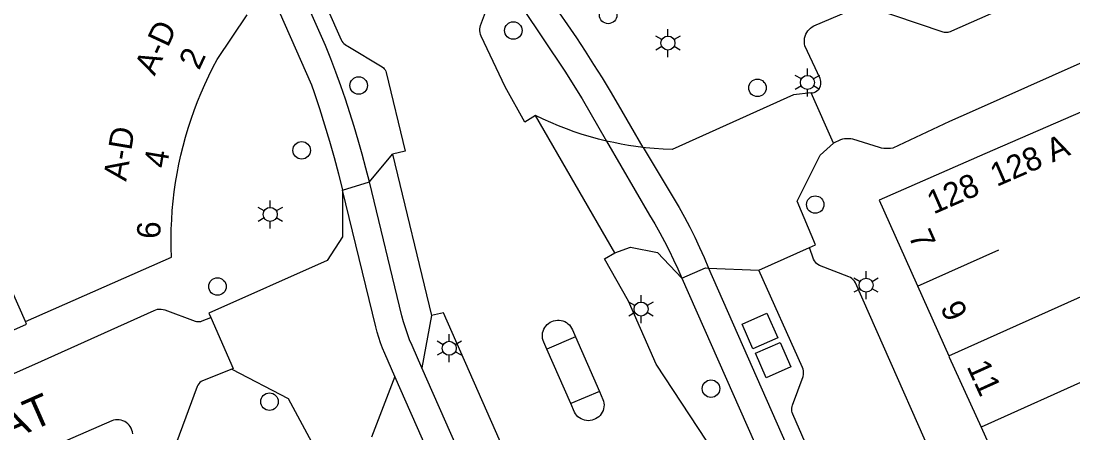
# Model space of a CAD drawing. Extents: x 122462 to 123306, y 485548 to 486417.
# Drawn here: x 122997.6 to 123065.1, y 485589.4 to 485615.8 of the extents above; entities that cross this region are included whole.
import ezdxf

# ---------------------------------------------------------------- set-up
doc = ezdxf.new("R2010")
doc.units = 0
for name, color, linetype in [('Level 1', 7, 'Continuous'), ('Level 17', 7, 'Continuous'), ('Level 4', 7, 'Continuous'), ('Level 42', 7, 'Continuous'), ('Level 5', 7, 'Continuous'), ('Level 50', 7, 'Continuous'), ('Level 53', 7, 'Continuous'), ('Level 58', 7, 'Continuous'), ('Level 59', 7, 'Continuous')]:
    doc.layers.add(name, color=color, linetype=linetype)

msp = doc.modelspace()

# ---------------------------------------------------------------- linework, layer by layer
at = {"layer": 'Level 1'}
msp.add_line((123059.246, 485589.771), (123061.324, 485585.201), dxfattribs=at)
for points in [[(122997.93, 485596.553), (123007.306, 485600.684), (123007.286, 485601.283), (123007.281, 485601.883), (123007.29, 485602.483), (123007.315, 485603.082), (123007.354, 485603.68), (123007.408, 485604.278), (123007.477, 485604.874), (123007.561, 485605.467), (123007.66, 485606.059), (123007.773, 485606.648), (123007.901, 485607.234), (123008.043, 485607.817), (123008.2, 485608.395), (123008.371, 485608.97), (123008.557, 485609.541), (123008.756, 485610.106), (123008.97, 485610.667), (123009.197, 485611.222), (123009.438, 485611.771), (123009.693, 485612.314), (123009.961, 485612.85), (123010.242, 485613.38), (123012.15, 485616.245)], [(123066.279, 485610.269), (123059.494, 485607.31), (123052.709, 485604.35), (123057.168, 485594.345)], [(122984.146, 485590.223), (122987.657, 485591.78), (122998.009, 485596.37), (122997.93, 485596.553)], [(123057.168, 485594.345), (123057.199, 485594.269), (123059.246, 485589.771)]]:
    msp.add_lwpolyline(points, dxfattribs=at)
at = {"layer": 'Level 17'}
for p, q in [((123049.773, 485608.009), (123048.34, 485611.224)), ((123035.751, 485600.96), (123030.658, 485609.771)), ((123019.998, 485605.511), (123021.474, 485607.301)), ((123021.474, 485607.301), (123023.979, 485596.932)), ((123018.282, 485604.973), (123019.998, 485605.511)), ((123044.983, 485599.849), (123048.227, 485601.292)), ((123041.762, 485599.986), (123044.983, 485599.849)), ((123023.979, 485596.932), (123023.363, 485593.587)), ((123033.226, 485595.576), (123031.375, 485594.784)), ((123033.226, 485595.576), (123034.766, 485592.055)), ((123032.913, 485591.281), (123031.375, 485594.784)), ((123021.64, 485593.014), (123020.133, 485589.131)), ((123034.766, 485592.055), (123032.913, 485591.281))]:
    msp.add_line(p, q, dxfattribs=at)
for points in [[(122993.592, 485663.049), (122999.28, 485650.327), (123008.799, 485628.736), (123016.29, 485611.745), (123016.465, 485611.256), (123016.802, 485610.219), (123017.126, 485609.178), (123017.436, 485608.133), (123017.732, 485607.083), (123018.014, 485606.03), (123018.282, 485604.973)], [(123011.497, 485629.774), (123018.19, 485614.631), (123018.238, 485614.544), (123018.295, 485614.464), (123018.362, 485614.391), (123018.437, 485614.326), (123018.52, 485614.272), (123018.608, 485614.227), (123020.829, 485612.895), (123020.897, 485612.84), (123020.956, 485612.776), (123021.007, 485612.706), (123021.048, 485612.629), (123021.079, 485612.547), (123022.289, 485607.488), (123021.474, 485607.301)], [(123019.998, 485605.511), (123019.775, 485606.405), (123019.539, 485607.296), (123019.289, 485608.183), (123019.027, 485609.066), (123018.751, 485609.946), (123018.462, 485610.821), (123018.16, 485611.691), (123017.845, 485612.557), (123017.518, 485613.419), (123017.177, 485614.275), (123010.486, 485629.385)], [(123030.658, 485609.771), (123029.973, 485609.352), (123028.711, 485611.622), (123027.162, 485614.876), (123027.123, 485614.986), (123027.098, 485615.101), (123027.087, 485615.217), (123027.09, 485615.334), (123027.107, 485615.45), (123027.138, 485615.563), (123027.828, 485617.47)], [(123037.568, 485607.728), (123035.987, 485610.469), (123035.471, 485611.338), (123034.945, 485612.202), (123034.409, 485613.059), (123033.863, 485613.91), (123033.308, 485614.755), (123031.627, 485617.225)], [(123029.8, 485616.72), (123032.528, 485612.632), (123033.644, 485610.855), (123035.22, 485608.135)], [(123048.34, 485611.224), (123048.438, 485611.236), (123048.534, 485611.262), (123048.624, 485611.303), (123048.708, 485611.357), (123048.782, 485611.422), (123048.846, 485611.498), (123048.898, 485611.583), (123048.936, 485611.674), (123048.961, 485611.77), (123048.97, 485611.869), (123048.965, 485611.968), (123048.945, 485612.065), (123048.911, 485612.158), (123047.946, 485614.246), (123047.919, 485614.369), (123047.906, 485614.495), (123047.908, 485614.622), (123047.924, 485614.747), (123047.955, 485614.87), (123048, 485614.988), (123048.058, 485615.1), (123048.129, 485615.205), (123048.212, 485615.301), (123048.305, 485615.387), (123048.407, 485615.461), (123048.517, 485615.523), (123051.285, 485616.708)], [(123052.045, 485616.748), (123056.793, 485615.153), (123056.874, 485615.133), (123056.956, 485615.122), (123057.04, 485615.121), (123057.122, 485615.128), (123057.206, 485615.145), (123057.288, 485615.172), (123057.366, 485615.208), (123060.436, 485616.571)], [(123067.352, 485613.901), (123058.667, 485610.037), (123057.216, 485609.392), (123053.572, 485607.68), (123053.431, 485607.659), (123053.29, 485607.65), (123053.148, 485607.652), (123053.006, 485607.665), (123052.866, 485607.69), (123052.729, 485607.726), (123051.018, 485608.252), (123050.886, 485608.275), (123050.753, 485608.287), (123050.62, 485608.287), (123050.487, 485608.275), (123050.355, 485608.252), (123050.226, 485608.218), (123049.773, 485608.009)], [(123048.34, 485611.224), (123047.213, 485611.102), (123039.425, 485607.595), (123038.851, 485607.618), (123038.279, 485607.657), (123037.707, 485607.711), (123037.568, 485607.728)], [(123035.22, 485608.135), (123034.696, 485608.264), (123034.176, 485608.407), (123033.659, 485608.563), (123033.146, 485608.732), (123032.638, 485608.914), (123032.135, 485609.109), (123031.637, 485609.317), (123031.145, 485609.538), (123030.658, 485609.771)], [(123037.568, 485607.728), (123037.095, 485607.788), (123036.623, 485607.859), (123036.154, 485607.94), (123035.686, 485608.033), (123035.22, 485608.135)], [(123035.22, 485608.135), (123037.979, 485603.375), (123038.309, 485602.817), (123038.628, 485602.252), (123038.935, 485601.681), (123039.23, 485601.104), (123039.514, 485600.521), (123039.786, 485599.932), (123040.046, 485599.338)], [(123037.568, 485607.728), (123039.868, 485603.876), (123040.216, 485603.244), (123040.551, 485602.605), (123040.873, 485601.959), (123041.183, 485601.308), (123041.479, 485600.65), (123041.762, 485599.986)], [(123048.227, 485601.292), (123048.624, 485601.468), (123047.445, 485604.281), (123048.927, 485607.239), (123049.773, 485608.009)], [(123023.363, 485593.587), (123022.737, 485595.007), (123022.583, 485595.38), (123022.441, 485595.758), (123022.31, 485596.14), (123022.191, 485596.526), (123022.083, 485596.915), (123019.998, 485605.511)], [(123018.282, 485604.973), (123018.278, 485601.977), (123017.297, 485600.459), (123009.69, 485597.095), (123009.829, 485596.814)], [(123021.64, 485593.014), (123020.983, 485594.505), (123020.846, 485594.838), (123020.72, 485595.175), (123020.605, 485595.517), (123020.5, 485595.861), (123020.407, 485596.209), (123018.282, 485604.973)], [(123058.67, 485552.182), (123057.954, 485552.003), (123045.955, 485579.297), (123042.036, 485588.212), (123041.651, 485588.878), (123038.409, 485593.821), (123036.634, 485597.866), (123035.079, 485600.573), (123035.751, 485600.96)], [(123035.751, 485600.96), (123036.742, 485601.322), (123038.49, 485600.991), (123040.046, 485599.338)], [(123065.252, 485567.18), (123057.88, 485583.878), (123051.185, 485599.043), (123051.122, 485599.14), (123051.047, 485599.228), (123050.962, 485599.306), (123050.867, 485599.373), (123050.765, 485599.427), (123048.878, 485600.157), (123048.781, 485600.211), (123048.692, 485600.279), (123048.614, 485600.358), (123048.547, 485600.447), (123048.494, 485600.545), (123048.227, 485601.292)], [(123040.046, 485599.338), (123041.572, 485599.994), (123041.762, 485599.986)], [(123041.762, 485599.986), (123050.168, 485580.915), (123057.406, 485564.496), (123060.988, 485556.327)], [(123047.962, 485588.775), (123047.16, 485590.608), (123047.129, 485590.701), (123047.108, 485590.797), (123047.099, 485590.894), (123047.101, 485590.992), (123047.115, 485591.089), (123047.139, 485591.184), (123047.822, 485593.031), (123047.842, 485593.144), (123047.849, 485593.259), (123047.841, 485593.374), (123047.82, 485593.486), (123047.785, 485593.596), (123044.983, 485599.849)], [(123040.046, 485599.338), (123048.462, 485580.26), (123059.398, 485555.469), (123059.862, 485554.314)], [(122988.609, 485589.427), (122998.537, 485593.815), (123006.192, 485597.267), (123006.3, 485597.308), (123006.413, 485597.335), (123006.528, 485597.346), (123006.644, 485597.343), (123006.758, 485597.325), (123006.869, 485597.292), (123008.827, 485596.58), (123008.914, 485596.558), (123009.004, 485596.548), (123009.094, 485596.549), (123009.183, 485596.562), (123009.27, 485596.587), (123009.829, 485596.814)], [(123009.829, 485596.814), (123011.26, 485593.525), (123011.172, 485593.49)], [(123046.701, 485548.322), (123046.561, 485548.553), (123047.199, 485548.963), (123044.456, 485555.187), (123044.183, 485555.787), (123044.101, 485555.953), (123044.011, 485556.114), (123043.913, 485556.271), (123043.808, 485556.423), (123041.421, 485559.639), (123041.159, 485560.03), (123040.581, 485561.155), (123034.527, 485574.906), (123024.753, 485597.108), (123023.979, 485596.932)], [(123031.375, 485594.784), (123031.182, 485595.223), (123031.139, 485595.338), (123031.111, 485595.457), (123031.097, 485595.578), (123031.097, 485595.7), (123031.113, 485595.822), (123031.143, 485595.94), (123031.188, 485596.054), (123031.246, 485596.162), (123031.316, 485596.262), (123031.399, 485596.353), (123031.491, 485596.433), (123031.593, 485596.501), (123031.702, 485596.556), (123031.817, 485596.598), (123031.936, 485596.625), (123032.058, 485596.638), (123032.18, 485596.636), (123032.301, 485596.619), (123032.419, 485596.588), (123032.533, 485596.543), (123032.64, 485596.484), (123032.739, 485596.412), (123032.829, 485596.329), (123032.908, 485596.236), (123032.976, 485596.134), (123033.03, 485596.024), (123033.226, 485595.576)], [(123011.172, 485593.49), (123009.301, 485592.741), (123009.209, 485592.69), (123009.125, 485592.626), (123009.052, 485592.55), (123008.99, 485592.465), (123008.942, 485592.371), (123007.06, 485587.285)], [(123011.172, 485593.49), (123014.779, 485591.605), (123016.877, 485587.708)], [(123043.32, 485548.322), (123032.023, 485573.944), (123023.363, 485593.587)], [(123041.333, 485548.322), (123030.329, 485573.294), (123021.64, 485593.014)], [(123034.766, 485592.055), (123034.986, 485591.55), (123035.023, 485591.434), (123035.045, 485591.314), (123035.053, 485591.193), (123035.046, 485591.071), (123035.025, 485590.951), (123034.989, 485590.835), (123034.939, 485590.724), (123034.876, 485590.62), (123034.801, 485590.524), (123034.715, 485590.437), (123034.62, 485590.362), (123034.515, 485590.299), (123034.404, 485590.25), (123034.288, 485590.214), (123034.168, 485590.192), (123034.047, 485590.185), (123033.925, 485590.193), (123033.805, 485590.215), (123033.689, 485590.252), (123033.578, 485590.302), (123033.475, 485590.366), (123033.379, 485590.441), (123033.294, 485590.528), (123033.219, 485590.624), (123033.157, 485590.729), (123032.913, 485591.281)], [(123004.817, 485589.339), (123004.8, 485589.461), (123004.767, 485589.58), (123004.72, 485589.694), (123004.659, 485589.801), (123004.585, 485589.899), (123004.5, 485589.988), (123004.404, 485590.065), (123004.299, 485590.13), (123004.187, 485590.181), (123004.069, 485590.217), (123003.948, 485590.239), (123003.825, 485590.245), (123003.702, 485590.236), (123003.582, 485590.211), (123003.465, 485590.172), (122998.474, 485587.984)]]:
    msp.add_lwpolyline(points, dxfattribs=at)
at = {"layer": 'Level 4'}
for p, q in [((122997.93, 485596.553), (122989.883, 485614.69)), ((123057.168, 485594.345), (123067.337, 485598.913)), ((123069.395, 485594.33), (123059.246, 485589.771))]:
    msp.add_line(p, q, dxfattribs=at)
at = {"layer": 'Level 42'}
for points in [[(123044.611, 485594.797), (123043.915, 485596.391), (123045.509, 485597.087), (123046.205, 485595.493), (123044.611, 485594.797)], [(123045.46, 485592.94), (123044.769, 485594.52), (123046.349, 485595.211), (123047.04, 485593.631), (123045.46, 485592.94)]]:
    msp.add_lwpolyline(points, dxfattribs=at)
at = {"layer": 'Level 5'}
msp.add_line((123055.17, 485598.83), (123060.38, 485601.151), dxfattribs=at)
at = {"layer": 'Level 50'}
for p, q in [((123039.156, 485614.879), (123039.156, 485615.329)), ((123038.766, 485614.654), (123038.376, 485614.879)), ((123039.935, 485614.879), (123039.545, 485614.654)), ((123038.766, 485614.204), (123038.376, 485613.979)), ((123039.156, 485613.529), (123039.156, 485613.979)), ((123039.935, 485613.979), (123039.545, 485614.204)), ((123047.714, 485612.125), (123047.324, 485612.35)), ((123048.104, 485612.35), (123048.104, 485612.8)), ((123048.883, 485612.35), (123048.493, 485612.125)), ((123047.714, 485611.675), (123047.324, 485611.45)), ((123048.883, 485611.45), (123048.493, 485611.675)), ((123048.104, 485611), (123048.104, 485611.45)), ((123013.636, 485603.878), (123013.636, 485604.328)), ((123013.246, 485603.653), (123012.856, 485603.878)), ((123014.415, 485603.878), (123014.025, 485603.653)), ((123013.246, 485603.203), (123012.856, 485602.978)), ((123013.636, 485602.528), (123013.636, 485602.978)), ((123014.415, 485602.978), (123014.025, 485603.203)), ((123051.867, 485599.334), (123051.867, 485599.784)), ((123051.477, 485599.109), (123051.087, 485599.334)), ((123052.646, 485599.334), (123052.256, 485599.109)), ((123037.428, 485597.803), (123037.428, 485598.253)), ((123051.477, 485598.659), (123051.087, 485598.434)), ((123051.867, 485597.984), (123051.867, 485598.434)), ((123052.646, 485598.434), (123052.256, 485598.659)), ((123037.038, 485597.578), (123036.648, 485597.803)), ((123038.207, 485597.803), (123037.817, 485597.578)), ((123037.038, 485597.128), (123036.648, 485596.903)), ((123037.428, 485596.453), (123037.428, 485596.903)), ((123038.207, 485596.903), (123037.817, 485597.128)), ((123025.121, 485595.281), (123025.121, 485595.731)), ((123024.731, 485595.056), (123024.341, 485595.281)), ((123025.9, 485595.281), (123025.51, 485595.056)), ((123024.731, 485594.606), (123024.341, 485594.381)), ((123025.121, 485593.931), (123025.121, 485594.381)), ((123025.9, 485594.381), (123025.51, 485594.606))]:
    msp.add_line(p, q, dxfattribs=at)
for centre in [(123039.156, 485614.429), (123048.104, 485611.9), (123013.636, 485603.428), (123051.867, 485598.884), (123037.428, 485597.353), (123025.121, 485594.831)]:
    msp.add_circle(centre, 0.45, dxfattribs=at)
at = {"layer": 'Level 53'}
for centre in [(123035.319, 485616.232), (123029.232, 485615.232), (123019.312, 485611.701), (123044.898, 485611.552), (123015.655, 485607.54), (123048.604, 485604.059), (123010.251, 485598.796), (123041.915, 485592.24), (123013.589, 485591.403)]:
    msp.add_circle(centre, 0.56, dxfattribs=at)

# ---------------------------------------------------------------- texts
at = {"layer": 'Level 58'}
for s, rotation, p in [('A-D', 65.01873, (123006.224, 485612.279)), ('2', 65.01873, (123009.072, 485612.639)), ('A-D', 80.61579, (123004.396, 485605.514)), ('128 A', 23.56363, (123060.247, 485605.184)), ('4', 80.61579, (123006.998, 485606.342)), ('128', 23.57004, (123056.195, 485603.416)), ('6', 88.47843, (123006.582, 485601.848)), ('7', 294.00521, (123054.559, 485602.05)), ('9', 294.01656, (123056.603, 485597.459)), ('11', 294.44496, (123058.301, 485593.665))]:
    msp.add_text(s, height=1.5, rotation=rotation, dxfattribs=at).set_placement(p)
at = {"layer": 'Level 59'}
msp.add_text('TWEEDE OOSTERPARKSTRAAT', height=2, rotation=23.83508, dxfattribs=at).set_placement((122962.082, 485573.487))

doc.saveas('drawing.dxf')
